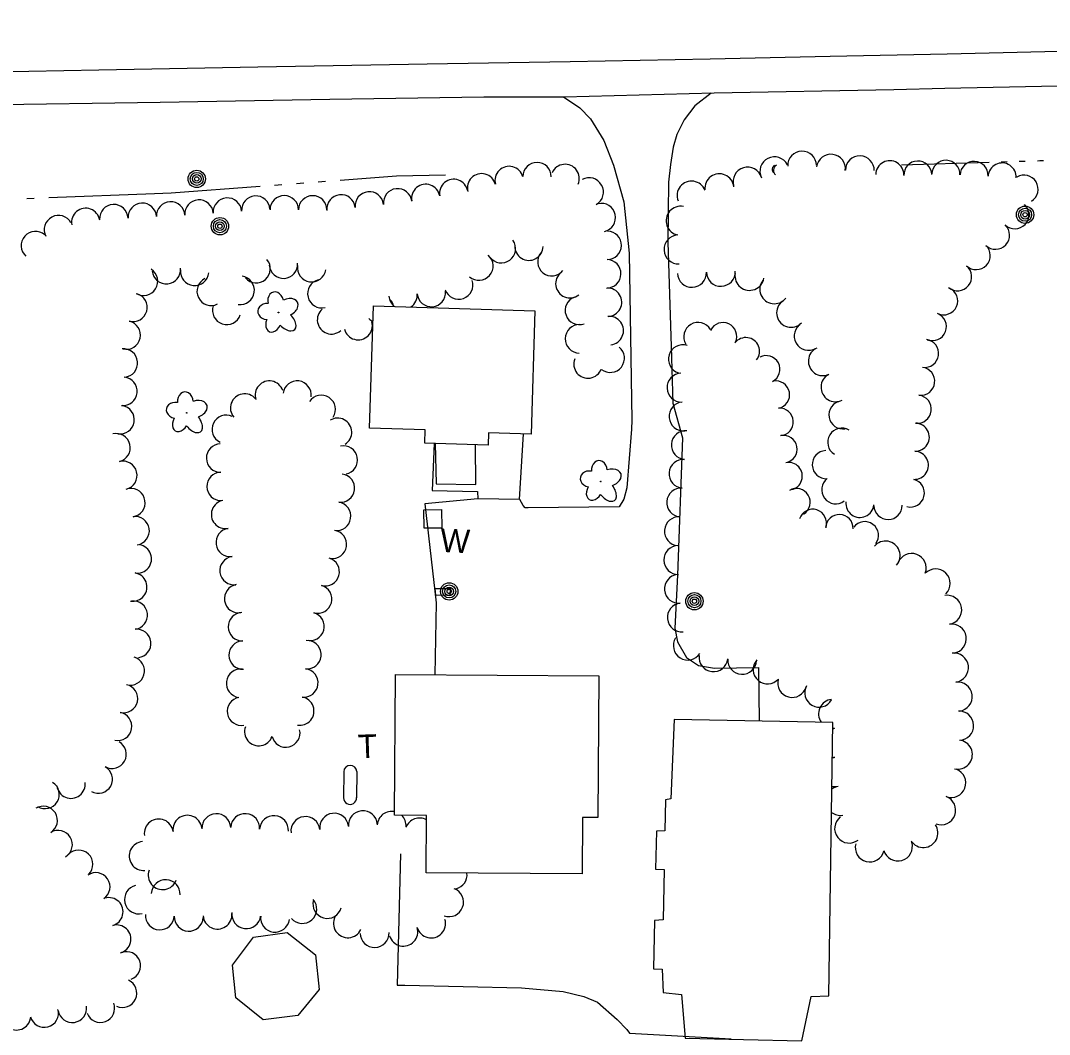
# Model space of a CAD drawing. Extents: x 588843 to 2552415, y 180129 to 269402.
# Drawn here: x 601045.8 to 601309.3, y 183223.3 to 183483 of the extents above; entities that cross this region are included whole.
import ezdxf

# ---------------------------------------------------------------- set-up
doc = ezdxf.new("R2010")
doc.units = 0
for name, color, linetype in [('E_BLD', 7, 'Continuous'), ('E_BLD_HvyDash', 7, 'Continuous'), ('E_DRN', 7, 'Continuous'), ('E_DWY', 7, 'Continuous'), ('E_LAND_TreeLine_P', 7, 'Continuous'), ('E_LAND_Vegetation', 7, 'Continuous'), ('E_MISCPROP', 7, 'Continuous'), ('E_MISCPROP_Solid', 7, 'Continuous'), ('E_MISCPROP_Text', 7, 'Continuous'), ('E_PATH_Sidewalk', 7, 'Continuous'), ('E_RDWY', 7, 'Continuous'), ('E_RDWY_Gravel', 7, 'Continuous'), ('E_STRUCT', 7, 'Continuous'), ('E_WAL_Text', 7, 'Continuous'), ('E_WTR_P', 7, 'Continuous')]:
    doc.layers.add(name, color=color, linetype=linetype)

# ---------------------------------------------------------------- blocks, each defined once
blk = doc.blocks.new('CULV2_4')
at = {"layer": 'E_DRN'}
blk.add_arc((65, 48), 80.7, 216.8699, 323.1301, dxfattribs=at)
blk = doc.blocks.new('POLE_3')
at = {"layer": 'E_MISCPROP'}
for radius in [14.6, 11, 7.32, 3.66]:
    blk.add_circle((0, 0), radius, dxfattribs=at)
blk = doc.blocks.new('TK5')
at = {"layer": 'E_MISCPROP_Solid'}
for p, q in [((10.4, 11.3), (54.8, 11.3)), ((11, -10.6), (55, -10.6))]:
    blk.add_line(p, q, dxfattribs=at)
for centre, start, end in [((11.1, 0.3), 93.5947, 269.612), ((54.8, 0.3), 270.7756, 93.236)]:
    blk.add_arc(centre, 10.9, start, end, dxfattribs=at)
blk = doc.blocks.new('T')
at = {"layer": 'E_MISCPROP_Text'}
blk.add_text('T', height=39.4, dxfattribs=at).set_placement((-12.8, -19.7))
blk = doc.blocks.new('DTRE_4')
at = {"layer": 'E_LAND_Vegetation'}
blk.add_circle((-0.6, 0), 0.601, dxfattribs=at)
for centre, major_axis, ratio in [((-6.1, 17.5), (4.5, -16.3), 0.782863), ((13.3, 9), (-17.3, -9.6), 0.691916), ((-19.3, 0.5), (16.2, -0.4), 0.832022), ((-8.2, -17.2), (5.9, 15.9), 0.716896), ((11.6, -12.2), (-16.4, 15), 0.560249)]:
    blk.add_ellipse(centre, major_axis=major_axis, ratio=ratio, start_param=1.570796, end_param=4.712389, dxfattribs=at)
blk = doc.blocks.new('W_2')
at = {"layer": 'E_WAL_Text'}
blk.add_text('W', height=39.4, dxfattribs=at).set_placement((-14.6, -19.7))

msp = doc.modelspace()

# ---------------------------------------------------------------- linework, layer by layer
at = {"layer": 'E_BLD'}
for points in [[(601136.2, 183409.94), (601177.55, 183408.63), (601176.55, 183377.07), (601165.68, 183377.42), (601165.58, 183374.18), (601149.32, 183374.7), (601149.42, 183378.12), (601135.2, 183378.57)], [(601189.64, 183264.43), (601149.67, 183264.7), (601149.77, 183279.4), (601141.61, 183279.45), (601141.86, 183315.48), (601193.89, 183315.12), (601193.64, 183278.87), (601189.74, 183278.89)], [(601210.38, 183234.05), (601215.13, 183233.52), (601216.04, 183222.36), (601245.87, 183221.67), (601248.3, 183233.03), (601252.86, 183233.21), (601253.82, 183303.2), (601213.17, 183303.99), (601212.32, 183283.67), (601211, 183283.41), (601210.78, 183275.42), (601208.66, 183275.38), (601208.4, 183265.67), (601210.62, 183265.51), (601210.38, 183252.67), (601208.15, 183252.52), (601207.92, 183240.08), (601210.14, 183240.03)]]:
    msp.add_lwpolyline(points, close=True, dxfattribs=at)
at = {"layer": 'E_BLD_HvyDash'}
msp.add_lwpolyline([(601152.04, 183374.61), (601152.22, 183364.35), (601162.4, 183364.14), (601162.37, 183374.28)], dxfattribs=at)
msp.add_lwpolyline([(601100.13, 183241.07), (601105.48, 183248.2), (601114.09, 183249.41), (601121.34, 183243.7), (601122.26, 183234.84), (601116.82, 183228.18), (601107.91, 183227.05), (601100.97, 183232.67)], close=True, dxfattribs=at)
at = {"layer": 'E_DWY'}
for points in [[(601222.67, 183464.4), (601218.49, 183461.16), (601215.78, 183457.53), (601213.89, 183453.78), (601212.98, 183450.51), (601212.3, 183446.1), (601211.79, 183441.55), (601211.6, 183426.22), (601212.43, 183399.5), (601212.89, 183384.96), (601215.34, 183376.06), (601214.07, 183340.96), (601213.4, 183327.37), (601214.04, 183323.88), (601216.34, 183319.83), (601219.41, 183317.8), (601223.58, 183317.07), (601234.85, 183317.27), (601235.02, 183303.57)], [(601184.88, 183463.39), (601189.03, 183460.58), (601191.78, 183457.78), (601195.17, 183452.26), (601197.68, 183445.9), (601200.32, 183436.52), (601201.71, 183423.43), (601202.37, 183380.64), (601202.26, 183378.32), (601201.08, 183363.26), (601200.29, 183360.39), (601199.12, 183358.47), (601175.86, 183358.18), (601175.01, 183358.2), (601174.53, 183358.76), (601173.67, 183360.28), (601162.93, 183360.47), (601149.34, 183359.21), (601152.26, 183333.85), (601151.89, 183315.41)], [(601143.14, 183269.54), (601142.27, 183235.93), (601144.2, 183235.93), (601174.12, 183235.23), (601184.76, 183234.32), (601190.11, 183233.05), (601193.54, 183231.57), (601198.63, 183227.17), (601201.11, 183224.56), (601201.81, 183223.62), (601227.79, 183222.2)]]:
    msp.add_lwpolyline(points, dxfattribs=at)
at = {"layer": 'E_LAND_TreeLine_P'}
for centre, radius, start, end in [((601238.89, 183444.35), 3.71, 26.8066, 206.8066), ((601245.99, 183445.79), 3.71, 1.6356, 181.6356), ((601253.36, 183445.02), 3.71, 352.663, 172.663), ((601260.76, 183444.59), 3.71, 358.9143, 178.9143), ((601170.94, 183441.99), 3.64, 14.8565, 194.8565), ((601178.09, 183442.98), 3.64, 359.788, 179.788), ((601185.28, 183442.52), 3.64, 336.167, 156.167), ((601231.99, 183441.69), 3.71, 16.3989, 196.3989), ((601268.43, 183443.46), 3.6, 358.465, 178.465), ((601275.63, 183443.39), 3.6, 1.9544, 181.9544), ((601282.82, 183443.57), 3.6, 357.791, 177.791), ((601290.02, 183443.29), 3.6, 357.791, 177.791), ((601297.21, 183442.89), 3.6, 356.7804, 176.7804), ((601163.89, 183440.12), 3.64, 14.8565, 194.8565), ((601191.47, 183439.05), 3.64, 299.5329, 119.5329), ((601224.79, 183440), 3.71, 6.3343, 186.3343), ((601302.83, 183439.78), 3.6, 301.2936, 121.2936), ((601142.39, 183436.28), 3.64, 6.1042, 186.1042), ((601149.58, 183437.41), 3.64, 10.1981, 190.1981), ((601156.75, 183438.7), 3.64, 10.1981, 190.1981), ((601217.67, 183438.13), 3.71, 21.4028, 201.4028), ((601098.79, 183433.91), 3.64, 4.0032, 184.0032), ((601106.06, 183434.42), 3.64, 4.0032, 184.0032), ((601113.34, 183434.5), 3.64, 359.7282, 179.7282), ((601120.63, 183434.47), 3.64, 359.7282, 179.7282), ((601127.9, 183434.73), 3.64, 6.1042, 186.1042), ((601135.14, 183435.5), 3.64, 6.1042, 186.1042), ((601062.49, 183431.26), 3.64, 9.5498, 189.5498), ((601069.7, 183432.22), 3.64, 2.758, 182.758), ((601076.98, 183432.57), 3.64, 2.758, 182.758), ((601084.25, 183432.92), 3.64, 2.758, 182.758), ((601091.52, 183433.4), 3.64, 4.0032, 184.0032), ((601194.55, 183432.51), 3.64, 282.9259, 102.9259), ((601214.86, 183431.69), 3.71, 79.1068, 259.1068), ((601300.47, 183433.23), 3.6, 226.6199, 46.6199), ((601055.52, 183429.43), 3.64, 28.314, 208.314), ((601295.53, 183427.99), 3.6, 226.6199, 46.6199), ((601049.61, 183425.33), 3.64, 48.5906, 228.5906), ((601196.09, 183425.4), 3.64, 268.9143, 88.9143), ((601214.32, 183424.35), 3.71, 92.9679, 272.9679), ((601168.97, 183424.54), 3.64, 216.1149, 36.1149), ((601176, 183425.18), 3.64, 178.5692, 358.5692), ((601290.57, 183422.77), 3.6, 226.5237, 46.5237), ((601106.15, 183419.43), 3.64, 220.8428, 40.8428), ((601163.21, 183420.11), 3.64, 228.7636, 48.7636), ((601181.89, 183421.2), 3.64, 141.1042, 321.1042), ((601195.95, 183418.11), 3.64, 268.9143, 88.9143), ((601077.31, 183416.18), 3.64, 238.0285, 58.0285), ((601083.15, 183419.16), 3.64, 185.5704, 5.5704), ((601090.4, 183418.74), 3.64, 174.2605, 354.2605), ((601113.15, 183420.57), 3.64, 184.0696, 4.0696), ((601120.37, 183419.67), 3.64, 171.6579, 351.6579), ((601285.81, 183417.37), 3.6, 230.3575, 50.3575), ((601094.63, 183413.63), 3.64, 116.6705, 296.6705), ((601102.06, 183413.88), 3.64, 261.9643, 81.9643), ((601122.97, 183413.01), 3.64, 103.8907, 283.8907), ((601158.02, 183415.21), 3.64, 199.2281, 19.2281), ((601186.5, 183415.58), 3.64, 128.3747, 308.3747), ((601217.75, 183418.36), 3.71, 182.0585, 2.0585), ((601225.16, 183418.62), 3.71, 182.0585, 2.0585), ((601232.5, 183417.57), 3.71, 171.016, 351.016), ((601238.85, 183414.14), 3.71, 142.2839, 322.2839), ((601151.03, 183413.31), 3.64, 184.9657, 4.9657), ((601196.16, 183410.83), 3.64, 271.9509, 91.9509), ((601282.23, 183411.19), 3.6, 245.4923, 65.4923), ((601074.61, 183409.49), 3.64, 254.5329, 74.5329), ((601143.77, 183412.67), 3.64, 184.9657, 232.7752), ((601137.78, 183409.08), 3.64, 11.1493, 41.3012), ((601143.77, 183412.67), 3.64, 303.5874, 4.9657), ((601188.94, 183408.72), 3.64, 109.5249, 289.5249), ((601243.17, 183408.11), 3.71, 127.416, 307.416), ((601098.61, 183408.75), 3.64, 161.5201, 341.5201), ((601125.45, 183406.32), 3.64, 130.8428, 310.8428), ((601072.88, 183402.41), 3.64, 257.1355, 77.1355), ((601132.28, 183404.84), 3.64, 194.7893, 14.7893), ((601137.78, 183409.08), 3.64, 221.3012, 241.9515), ((601196.6, 183403.56), 3.64, 276.3343, 96.3343), ((601219.33, 183401.96), 3.69, 30.8059, 210.8059), ((601225.72, 183402.11), 3.52, 334.5249, 154.5249), ((601279.33, 183404.59), 3.6, 248.8112, 68.8112), ((601188.96, 183401.46), 3.64, 88.8822, 268.8822), ((601247.66, 183402.21), 3.71, 119.5329, 299.5329), ((601231.56, 183398.26), 3.52, 322.0535, 142.0535), ((601277.35, 183397.72), 3.6, 261.9952, 81.9952), ((601072.15, 183395.25), 3.64, 275.5704, 95.5704), ((601196.84, 183396.49), 3.64, 231.6993, 51.6993), ((601215.45, 183396.24), 3.69, 72.6238, 252.6238), ((601251.29, 183395.73), 3.71, 115.1342, 295.1342), ((601191.14, 183395.01), 3.64, 159.3385, 339.3385), ((601236.78, 183393.64), 3.52, 297.8963, 117.8963), ((601215.07, 183388.95), 3.69, 92.0585, 272.0585), ((601276.35, 183390.58), 3.6, 263.0247, 83.0247), ((601072.04, 183388), 3.64, 264.5409, 84.5409), ((601109.53, 183387.05), 3.63, 18.7486, 198.7486), ((601116.64, 183387.06), 3.63, 352.663, 172.663), ((601239.27, 183387.14), 3.52, 281.098, 101.098), ((601254.53, 183389.06), 3.71, 118.0641, 298.0641), ((601103.19, 183383.75), 3.63, 40.0244, 220.0244), ((601122.83, 183383.38), 3.63, 326.605, 146.605), ((601215.59, 183381.59), 3.69, 95.3397, 275.3397), ((601256.42, 183381.97), 3.6, 99.9616, 279.9616), ((601275.48, 183383.43), 3.6, 263.0247, 83.0247), ((601071.31, 183380.75), 3.64, 260.8731, 80.8731), ((601098.47, 183378.29), 3.63, 64.5249, 244.5249), ((601240.22, 183380.17), 3.52, 274.1867, 94.1867), ((601127, 183377.52), 3.63, 302.1355, 122.1355), ((601274.97, 183376.26), 3.6, 268.465, 88.465), ((601070.28, 183373.56), 3.64, 283.7304, 103.7304), ((601216.17, 183374.24), 3.69, 85.4184, 265.4184), ((601241.19, 183373.21), 3.52, 280.5363, 100.5363), ((601256.14, 183374.98), 3.6, 58.3965, 238.3965), ((601097.03, 183370.9), 3.63, 91.0373, 271.0373), ((601128.49, 183370.42), 3.63, 281.098, 101.098), ((601252.18, 183369.23), 3.6, 92.5507, 272.5507), ((601274.73, 183369.06), 3.6, 267.5836, 87.5836), ((601072.01, 183366.49), 3.64, 283.7304, 103.7304), ((601215.58, 183366.89), 3.69, 85.4184, 265.4184), ((601242.52, 183366.29), 3.52, 281.8828, 101.8828), ((601097.16, 183363.64), 3.63, 91.0373, 271.0373), ((601127.76, 183363.21), 3.63, 263.0041, 83.0041), ((601254.61, 183362.8), 3.6, 127.3495, 307.3495), ((601273.7, 183361.97), 3.6, 255.9362, 75.9362), ((601074.08, 183359.5), 3.64, 278.5903, 98.5903), ((601215, 183359.53), 3.69, 85.5136, 265.5136), ((601244.53, 183359.62), 3.52, 300.6562, 120.6562), ((601098.3, 183356.47), 3.63, 100.1739, 280.1739), ((601126.76, 183356.01), 3.63, 261.4146, 81.4146), ((601260.8, 183359.31), 3.6, 173.8544, 353.8544), ((601267.97, 183358.77), 3.6, 181.1913, 1.1913), ((601075.16, 183352.3), 3.64, 278.5903, 98.5903), ((601214.42, 183352.17), 3.69, 85.5136, 265.5136), ((601248.7, 183354.29), 3.52, 342.3303, 162.3303), ((601255.54, 183352.93), 3.52, 358.1599, 178.1599), ((601262.02, 183351.12), 3.52, 323.0852, 143.0852), ((601099.5, 183349.3), 3.63, 97.7315, 277.7315), ((601125.68, 183348.82), 3.63, 261.4146, 81.4146), ((601075.72, 183345.09), 3.64, 260.7587, 80.7587), ((601214.26, 183344.8), 3.69, 90.6237, 270.6237), ((601267.34, 183345.93), 3.73, 319.8052, 139.8052), ((601100.48, 183342.09), 3.63, 97.7315, 277.7315), ((601123.85, 183341.79), 3.63, 254.5329, 74.5329), ((601274.03, 183342.76), 3.73, 339.5404, 159.5404), ((601280.16, 183338.79), 3.73, 315.3126, 135.3126), ((601074.55, 183337.9), 3.64, 260.7587, 80.7587), ((601214.41, 183337.43), 3.69, 95.8508, 275.8508), ((601101.65, 183334.92), 3.63, 99.3753, 279.3753), ((601121.91, 183334.78), 3.63, 254.5329, 74.5329), ((601283.12, 183332.04), 3.73, 279.0847, 99.0847), ((601074.69, 183330.68), 3.64, 276.8616, 96.8616), ((601215.16, 183330.08), 3.69, 95.8508, 275.8508), ((601102.61, 183327.72), 3.63, 91.5534, 271.5534), ((601119.97, 183327.78), 3.63, 254.5329, 74.5329), ((601075.56, 183323.45), 3.64, 276.8616, 96.8616), ((601284.3, 183324.67), 3.73, 279.0847, 99.0847), ((601102.8, 183320.46), 3.63, 91.5534, 271.5534), ((601119.19, 183320.55), 3.63, 263.9952, 83.9952), ((601216.69, 183322.88), 3.69, 147.6054, 327.6054), ((601073.91, 183316.41), 3.64, 254.5329, 74.5329), ((601223.27, 183319.91), 3.69, 173.1486, 353.1486), ((601230.61, 183319.23), 3.69, 177.2573, 357.2573), ((601237.13, 183316.77), 3.69, 138.7119, 318.7119), ((601284.87, 183317.24), 3.73, 277.3068, 97.3068), ((601102.15, 183313.23), 3.63, 82.663, 262.663), ((601118.38, 183313.33), 3.63, 263.2791, 83.2791), ((601243.44, 183313.31), 3.69, 164.5329, 344.5329), ((601285.82, 183309.83), 3.73, 277.3068, 97.3068), ((601072.17, 183309.33), 3.64, 257.1959, 77.1959), ((601250.33, 183310.81), 3.69, 150.4967, 330.4967), ((601102.39, 183306.05), 3.63, 100.0929, 280.0929), ((601117.34, 183306.13), 3.63, 259.8887, 79.8887), ((601253.91, 183305.41), 3.73, 96.5951, 215.2039), ((601070.66, 183302.21), 3.64, 259.3974, 79.3974), ((601286.17, 183302.38), 3.73, 272.3436, 92.3436), ((601106.81, 183300.86), 3.63, 160.1342, 340.1342), ((601113.76, 183300.49), 3.63, 193.5875, 13.5875), ((601253.91, 183305.41), 3.73, 268.2304, 276.5951), ((601254.18, 183297.96), 3.73, 90.2007, 95.8931), ((601069.26, 183295.07), 3.64, 240.8616, 60.8616), ((601285.86, 183294.98), 3.73, 257.3948, 77.3948), ((601254.18, 183297.96), 3.73, 262.5272, 270.2007), ((601254.61, 183290.51), 3.73, 93.9926, 104.1975), ((601065.71, 183288.7), 3.64, 240.8616, 60.8616), ((601284.18, 183287.71), 3.73, 249.6119, 69.6119), ((601052.1, 183284.77), 3.64, 238.1434, 58.1434), ((601058.73, 183287.41), 3.64, 187.2839, 7.2839), ((601255.78, 183283.14), 3.73, 99.1782, 126.0446), ((601254.61, 183290.51), 3.73, 254.2228, 273.9926), ((601051.62, 183278.12), 3.64, 301.654, 121.654), ((601281.58, 183280.72), 3.73, 249.6119, 69.6119), ((601088.55, 183275.74), 3.7, 7.5584, 187.5584), ((601095.94, 183276.14), 3.7, 2.2776, 182.2776), ((601103.33, 183276.15), 3.7, 356.0149, 176.0149), ((601110.71, 183275.64), 3.7, 356.0149, 176.0149), ((601126.11, 183276.25), 3.7, 6.6008, 186.6008), ((601133.49, 183276.89), 3.7, 4.9428, 184.9428), ((601140.87, 183276.74), 3.7, 78.3339, 176.1251), ((601140.87, 183276.74), 3.7, 356.1251, 46.7586), ((601255.78, 183283.14), 3.73, 232.3758, 279.1782), ((601081.21, 183274.77), 3.7, 7.5584, 187.5584), ((601118.76, 183275.4), 3.7, 6.6008, 186.6008), ((601147.99, 183275.04), 3.7, 61.2919, 158.9607), ((601258.04, 183276.05), 3.73, 127.7544, 307.7544), ((601277.03, 183274.92), 3.73, 213.7762, 33.7762), ((601055.44, 183271.92), 3.64, 301.654, 121.654), ((601077.34, 183269.01), 3.7, 94.516, 274.516), ((601263.31, 183271.21), 3.73, 165.4704, 345.4704), ((601270.5, 183271.47), 3.73, 196.3437, 16.3437), ((601060.69, 183266.87), 3.64, 316.2322, 136.2322), ((601065.09, 183261.11), 3.64, 303.8008, 123.8008), ((601082.22, 183264.09), 3.7, 159.7693, 339.7693), ((601156.47, 183264.21), 3.7, 283.4195, 6.5476), ((601076.13, 183257.88), 3.7, 103.5875, 283.5875), ((601082.99, 183259.22), 3.7, 357.2573, 177.2573), ((601068.43, 183254.72), 3.64, 285.9059, 105.9059), ((601155.57, 183257.18), 3.7, 249.3385, 69.3385), ((601117.97, 183255.45), 3.7, 220.8428, 40.8428), ((601124.38, 183256.72), 3.7, 164.5329, 344.5329), ((601081.49, 183253.81), 3.7, 177.2133, 357.2133), ((601088.88, 183253.45), 3.7, 177.2133, 357.2133), ((601096.26, 183253.99), 3.7, 184.1867, 4.1867), ((601103.63, 183254.09), 3.7, 173.0041, 353.0041), ((601110.98, 183253.19), 3.7, 173.0041, 353.0041), ((601129.66, 183251.78), 3.7, 153.9133, 333.9133), ((601070.43, 183247.72), 3.64, 285.9059, 105.9059), ((601143.86, 183249.63), 3.7, 196.3989, 16.3989), ((601150.96, 183251.72), 3.7, 196.3989, 16.3989), ((601136.48, 183249.3), 3.7, 181.6356, 1.6356), ((601072.91, 183240.87), 3.64, 290.0706, 110.0706), ((601071.93, 183233.87), 3.64, 245.0706, 65.0706), ((601051.88, 183228.79), 3.64, 195.1121, 15.1121), ((601059.06, 183230), 3.64, 188.6784, 8.6784), ((601066.27, 183230.03), 3.64, 201.0021, 21.0021), ((601044.78, 183228.07), 3.64, 171.3757, 351.3757)]:
    msp.add_arc(centre, radius, start, end, dxfattribs=at)
at = {"layer": 'E_PATH_Sidewalk'}
for points in [[(601173.56, 183360.28), (601174.65, 183377.13)], [(601151.75, 183374.62), (601151.22, 183362.57), (601162.8, 183362.35), (601162.9, 183360.47)]]:
    msp.add_lwpolyline(points, dxfattribs=at)
at = {"layer": 'E_RDWY'}
for points in [[(601283.11, 183474.45), (601322.52, 183475.4), (601358.14, 183476.09), (601404.4, 183477.02), (601451.18, 183477.93), (601494.95, 183478.72), (601539.55, 183479.49), (601581.26, 183480.12), (601625.87, 183481.09), (601666.66, 183481.96), (601713.23, 183482.88), (601730.17, 183482.96)], [(600542.66, 183478.91), (600576.26, 183475.94), (600607.4, 183473.53), (600638.29, 183471.41), (600671.66, 183469.58), (600707.97, 183468.14), (600740.14, 183467.08), (600785.02, 183466.31), (600830.08, 183466.16), (600868.65, 183466.59), (600911.53, 183467.26), (600949.32, 183468.02), (600990.3, 183468.88), (601029.95, 183469.67), (601065.85, 183470.3), (601106.6, 183471.12), (601149.94, 183471.87), (601186.61, 183472.51), (601222.41, 183473.17), (601253.19, 183473.8), (601283.11, 183474.45)]]:
    msp.add_lwpolyline(points, dxfattribs=at)
at = {"layer": 'E_RDWY_Gravel'}
for points in [[(601282.56, 183465.62), (601323.83, 183466.48), (601364.92, 183467.14), (601403.63, 183467.55), (601446.58, 183468.36), (601488.5, 183469.09), (601535.7, 183470.3), (601581.95, 183471.13), (601628.42, 183472.05), (601677.67, 183473), (601719.9, 183473.93), (601727.23, 183473.84), (601729.07, 183473.48), (601733.02, 183470.59), (601740.22, 183465.96), (601747.81, 183460.28), (601756.39, 183453.04), (601760.53, 183449.73), (601761.22, 183448.37)], [(600529.22, 183470.09), (600566.4, 183466.59), (600604.25, 183463.47), (600646.97, 183461.16), (600683.35, 183459.7), (600720.99, 183458.68), (600757.68, 183457.92), (600798.21, 183457.92), (600842.43, 183457.79), (600884.42, 183458.17), (600926.1, 183459.09), (600951.05, 183459.66), (600991.01, 183460.48), (601034.95, 183461.35), (601081.55, 183462.03), (601125, 183462.8), (601164.46, 183463.43), (601185.05, 183463.39), (601223.48, 183464.42), (601269.45, 183465.28), (601282.56, 183465.62)]]:
    msp.add_lwpolyline(points, dxfattribs=at)
at = {"layer": 'E_STRUCT'}
for points in [[(601149.06, 183357.63), (601153.63, 183357.75), (601153.69, 183352.93), (601149.17, 183353), (601149.06, 183357.63)], [(601151.98, 183337.49), (601155.84, 183337.54), (601155.78, 183335.69), (601152.2, 183335.77), (601151.98, 183337.49)]]:
    msp.add_lwpolyline(points, dxfattribs=at)
at = {"layer": 'E_WTR_P'}
for points in [[(601293.86, 183446.61), (601271.45, 183445.93)], [(601298.5, 183446.75), (601296.96, 183446.7)], [(601303.14, 183446.89), (601301.59, 183446.84)], [(601307.78, 183447), (601306.89, 183447), (601306.23, 183446.98)], [(601127.63, 183442.08), (601142.1, 183443.2), (601154.67, 183443.46)], [(601080.12, 183438.71), (601084.41, 183438.88), (601107.14, 183440.55)], [(601110.86, 183440.82), (601112.73, 183440.96)], [(601116.45, 183441.23), (601118.32, 183441.37)], [(601122.04, 183441.65), (601123.9, 183441.8)], [(601047.45, 183437.38), (601049.32, 183437.47)], [(601053.05, 183437.63), (601080.12, 183438.71)]]:
    msp.add_lwpolyline(points, dxfattribs=at)

# ---------------------------------------------------------------- block references
at = {"layer": 'E_DRN'}
for p, xscale, yscale, rotation in [((601238.95, 183445.88), 0.014434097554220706, 0.014434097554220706, -99.1269012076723), ((601239.4, 183445.96), 0.019779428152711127, 0.01977942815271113, -96.00477075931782)]:
    msp.add_blockref('CULV2_4', p, dxfattribs=dict(at, xscale=xscale, yscale=yscale, rotation=rotation))
at = {"layer": 'E_LAND_Vegetation'}
for p, xscale, yscale, rotation in [((601111.96, 183408.21), 0.15240030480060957, 0.15240030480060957, -2.858486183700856), ((601088.46, 183382.49), 0.1524003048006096, 0.1524003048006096, -10.602578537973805), ((601194.49, 183364.91), 0.1524003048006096, 0.1524003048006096, -10.602578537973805)]:
    msp.add_blockref('DTRE_4', p, dxfattribs=dict(at, xscale=xscale, yscale=yscale, rotation=rotation))
at = {"layer": 'E_MISCPROP'}
for p, xscale, yscale, rotation in [((601090.94, 183442.41), 0.1524003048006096, 0.15240030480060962, -15.467092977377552), ((601303.08, 183433.24), 0.1524003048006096, 0.1524003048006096, -1.5595808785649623), ((601096.88, 183430.3), 0.1524003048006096, 0.15240030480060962, -15.467092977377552), ((601155.59, 183336.76), 0.15240030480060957, 0.15240030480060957, -2.858486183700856), ((601218.39, 183334.26), 0.15240030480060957, 0.15240030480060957, -2.858486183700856)]:
    msp.add_blockref('POLE_3', p, dxfattribs=dict(at, xscale=xscale, yscale=yscale, rotation=rotation))
at = {"layer": 'E_MISCPROP_Solid', "xscale": 0.1524003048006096, "yscale": 0.1524003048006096, "rotation": -90.47031350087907}
msp.add_blockref('TK5', (601130.23, 183292.25), dxfattribs=at)
at = {"layer": 'E_MISCPROP_Text', "xscale": 0.15240030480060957, "yscale": 0.15240030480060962, "rotation": 1.9323869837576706}
msp.add_blockref('T', (601134.14, 183297.12), dxfattribs=at)
at = {"layer": 'E_WAL_Text', "xscale": 0.15240030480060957, "yscale": 0.15240030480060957, "rotation": -2.858486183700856}
msp.add_blockref('W_2', (601155.54, 183349.8), dxfattribs=at)

doc.saveas('drawing.dxf')
